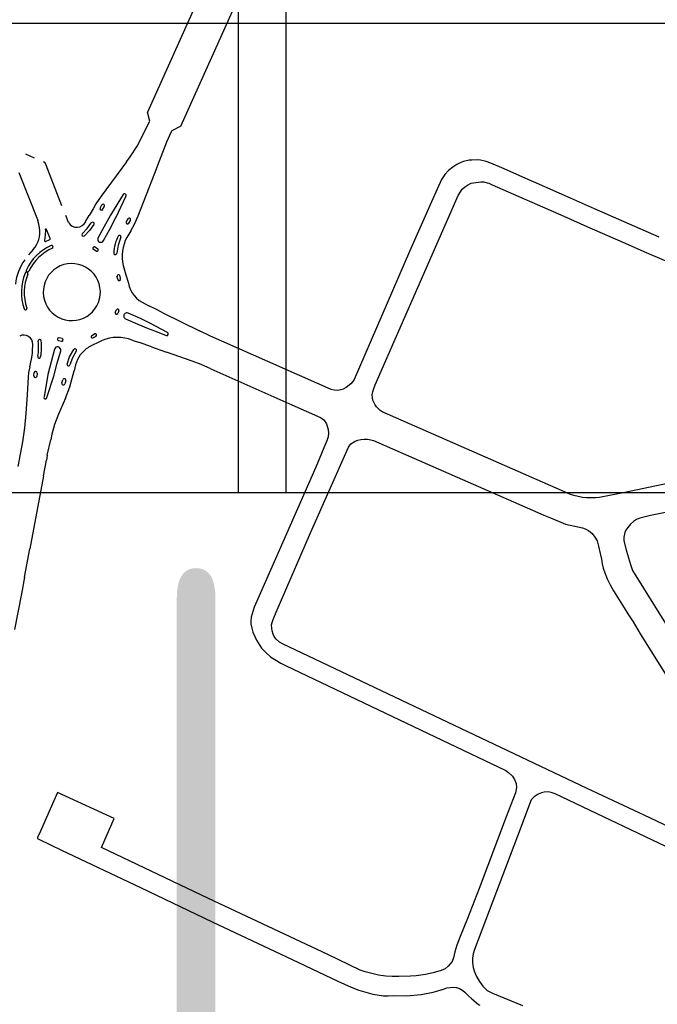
# Model space of a CAD drawing. Extents: x 148869 to 161638, y 453607 to 469810.
# Tile 819 of 1056: x 159124.05 to 159126.06, y 459831.34 to 459834.45. Entities that reach past the tile are written whole.
import ezdxf
from ezdxf.enums import TextEntityAlignment as Align

# ---------------------------------------------------------------- set-up
doc = ezdxf.new("R2010")
doc.units = 0
doc.layers.add('ALG1-OVERZICHT', color=1, linetype='CONTINUOUS')
doc.layers.add('LKI_V01_KANTRIJWEG', color=252, linetype='CONTINUOUS')
doc.layers.add('X-XX-AL-TEKENBLAD-KADER-G-OZ', color=1, linetype='CONTINUOUS', lineweight=25)
doc.styles.add('ISO', font='ISO.shx')

msp = doc.modelspace()

# ---------------------------------------------------------------- linework, layer by layer
at = {"layer": 'LKI_V01_KANTRIJWEG'}
for p, q in [((159124.4573, 459834.1299), (159124.4494, 459834.1581)), ((159124.4573, 459834.1299), (159124.4494, 459834.1581)), ((159124.5547, 459834.1144), (159124.5267, 459834.0993)), ((159124.5547, 459834.1144), (159124.5267, 459834.0993)), ((159124.093, 459834.0133), (159124.0656, 459834.0257)), ((159124.093, 459834.0133), (159124.0656, 459834.0257)), ((159124.1792, 459833.8623), (159124.1293, 459833.9911)), ((159124.1792, 459833.8623), (159124.1293, 459833.9911)), ((159125.6622, 459833.9415), (159125.5694, 459833.9823)), ((159125.6622, 459833.9415), (159125.5694, 459833.9823)), ((159125.6704, 459833.9379), (159125.6622, 459833.9415)), ((159125.6704, 459833.9379), (159125.6622, 459833.9415)), ((159125.5395, 459833.929), (159125.7654, 459833.8297)), ((159125.5395, 459833.929), (159125.7654, 459833.8297)), ((159125.7872, 459833.8866), (159125.6704, 459833.9379)), ((159125.7872, 459833.8866), (159125.6704, 459833.9379)), ((159125.8632, 459833.8532), (159125.7872, 459833.8866)), ((159125.8632, 459833.8532), (159125.7872, 459833.8866)), ((159124.2778, 459833.8531), (159124.2658, 459833.8323)), ((159124.2778, 459833.8531), (159124.2658, 459833.8323)), ((159124.3049, 459833.865), (159124.3, 459833.8562)), ((159124.3049, 459833.865), (159124.3, 459833.8562)), ((159124.3081, 459833.851), (159124.3132, 459833.8597)), ((159124.3081, 459833.851), (159124.3132, 459833.8597)), ((159126.0667, 459833.7638), (159125.8632, 459833.8532)), ((159126.0667, 459833.7638), (159125.8632, 459833.8532)), ((159124.2002, 459833.8098), (159124.1916, 459833.8316)), ((159124.2002, 459833.8098), (159124.1916, 459833.8316)), ((159124.2543, 459833.8125), (159124.2658, 459833.8323)), ((159124.2543, 459833.8125), (159124.2658, 459833.8323)), ((159124.3324, 459833.8326), (159124.3117, 459833.795)), ((159124.3324, 459833.8326), (159124.3117, 459833.795)), ((159124.3294, 459833.7868), (159124.3491, 459833.8235)), ((159124.3294, 459833.7868), (159124.3491, 459833.8235)), ((159124.3874, 459833.821), (159124.3825, 459833.8125)), ((159124.3874, 459833.821), (159124.3825, 459833.8125)), ((159124.3911, 459833.8077), (159124.3958, 459833.8165)), ((159124.3911, 459833.8077), (159124.3958, 459833.8165)), ((159125.7654, 459833.8297), (159125.8386, 459833.7976)), ((159125.7654, 459833.8297), (159125.8386, 459833.7976)), ((159124.1423, 459833.7591), (159124.1311, 459833.7874)), ((159124.1423, 459833.7591), (159124.1311, 459833.7874)), ((159124.3117, 459833.795), (159124.2931, 459833.7608)), ((159124.3117, 459833.795), (159124.2931, 459833.7608)), ((159124.3111, 459833.7533), (159124.3294, 459833.7868)), ((159124.3111, 459833.7533), (159124.3294, 459833.7868)), ((159125.8386, 459833.7976), (159125.9521, 459833.7479)), ((159125.8386, 459833.7976), (159125.9521, 459833.7479)), ((159124.1279, 459833.7503), (159124.1411, 459833.7563)), ((159124.1279, 459833.7503), (159124.1411, 459833.7563)), ((159124.3971, 459833.784), (159124.3846, 459833.7629)), ((159124.3971, 459833.784), (159124.3846, 459833.7629)), ((159124.0883, 459833.7244), (159124.0741, 459833.7072)), ((159124.0883, 459833.7244), (159124.0741, 459833.7072)), ((159124.2878, 459833.7197), (159124.2792, 459833.7243)), ((159124.2878, 459833.7197), (159124.2792, 459833.7243)), ((159124.2833, 459833.7325), (159124.2922, 459833.7278)), ((159124.2833, 459833.7325), (159124.2922, 459833.7278)), ((159125.9521, 459833.7479), (159126.0263, 459833.7155)), ((159125.9521, 459833.7479), (159126.0263, 459833.7155)), ((159126.0263, 459833.7155), (159126.2417, 459833.6214)), ((159126.0263, 459833.7155), (159126.2417, 459833.6214)), ((159124.3561, 459833.6306), (159124.3534, 459833.6391)), ((159124.3561, 459833.6306), (159124.3534, 459833.6391)), ((159124.362, 459833.6412), (159124.3639, 459833.6315)), ((159124.362, 459833.6412), (159124.3639, 459833.6315)), ((159124.4426, 459833.5527), (159124.4543, 459833.5465)), ((159124.4426, 459833.5527), (159124.4543, 459833.5465)), ((159124.4758, 459833.536), (159124.4543, 459833.5465)), ((159124.4758, 459833.536), (159124.4543, 459833.5465)), ((159124.4982, 459833.5245), (159124.4758, 459833.536)), ((159124.4982, 459833.5245), (159124.4758, 459833.536)), ((159124.3476, 459833.5263), (159124.3514, 459833.5343)), ((159124.3476, 459833.5263), (159124.3514, 459833.5343)), ((159124.3597, 459833.5307), (159124.3556, 459833.5224)), ((159124.3597, 459833.5307), (159124.3556, 459833.5224)), ((159124.3807, 459833.5055), (159124.4191, 459833.4892)), ((159124.3807, 459833.5055), (159124.4191, 459833.4892)), ((159124.4272, 459833.5071), (159124.3884, 459833.5236)), ((159124.4272, 459833.5071), (159124.3884, 459833.5236)), ((159124.4596, 459833.4904), (159124.4272, 459833.5071)), ((159124.4596, 459833.4904), (159124.4272, 459833.5071)), ((159124.4982, 459833.5245), (159124.6143, 459833.4676)), ((159124.4982, 459833.5245), (159124.6143, 459833.4676)), ((159124.4191, 459833.4892), (159124.4521, 459833.4753)), ((159124.4191, 459833.4892), (159124.4521, 459833.4753)), ((159124.513, 459833.4626), (159124.4596, 459833.4904)), ((159124.513, 459833.4626), (159124.4596, 459833.4904)), ((159124.1799, 459833.4433), (159124.1706, 459833.4454)), ((159124.1799, 459833.4433), (159124.1706, 459833.4454)), ((159124.2743, 459833.4533), (159124.2828, 459833.4583)), ((159124.2743, 459833.4533), (159124.2828, 459833.4583)), ((159124.2867, 459833.4499), (159124.2777, 459833.4457)), ((159124.2867, 459833.4499), (159124.2777, 459833.4457)), ((159124.1683, 459833.437), (159124.1779, 459833.4345)), ((159124.1683, 459833.437), (159124.1779, 459833.4345)), ((159124.3064, 459833.4366), (159124.2633, 459833.4155)), ((159124.3064, 459833.4366), (159124.2633, 459833.4155)), ((159124.4016, 459833.4383), (159124.4244, 459833.4307)), ((159124.4016, 459833.4383), (159124.4244, 459833.4307)), ((159124.4628, 459833.4169), (159124.4244, 459833.4307)), ((159124.4628, 459833.4169), (159124.4244, 459833.4307)), ((159124.4628, 459833.4169), (159124.5094, 459833.4006)), ((159124.4628, 459833.4169), (159124.5094, 459833.4006)), ((159125.0307, 459833.2823), (159124.6853, 459833.4345)), ((159125.0307, 459833.2823), (159124.6853, 459833.4345)), ((159124.1559, 459833.4095), (159124.1455, 459833.3702)), ((159124.1559, 459833.4095), (159124.1455, 459833.3702)), ((159124.1648, 459833.3653), (159124.1755, 459833.4049)), ((159124.1648, 459833.3653), (159124.1755, 459833.4049)), ((159124.0779, 459833.3539), (159124.0835, 459833.3776)), ((159124.0779, 459833.3539), (159124.0835, 459833.3776)), ((159124.1455, 459833.3702), (159124.1353, 459833.3297)), ((159124.1455, 459833.3702), (159124.1353, 459833.3297)), ((159124.154, 459833.3245), (159124.1648, 459833.3653)), ((159124.154, 459833.3245), (159124.1648, 459833.3653)), ((159124.2225, 459833.3599), (159124.2181, 459833.3416)), ((159124.2225, 459833.3599), (159124.2181, 459833.3416)), ((159124.0904, 459833.3253), (159124.0916, 459833.3355)), ((159124.0904, 459833.3253), (159124.0916, 459833.3355)), ((159124.1013, 459833.3344), (159124.1, 459833.3238)), ((159124.1013, 459833.3344), (159124.1, 459833.3238)), ((159124.1353, 459833.3297), (159124.123, 459833.2596)), ((159124.1353, 459833.3297), (159124.123, 459833.2596)), ((159124.1321, 459833.2567), (159124.154, 459833.3245)), ((159124.1321, 459833.2567), (159124.154, 459833.3245)), ((159124.212, 459833.3186), (159124.2181, 459833.3416)), ((159124.212, 459833.3186), (159124.2181, 459833.3416)), ((159124.1792, 459833.3031), (159124.1819, 459833.3126)), ((159124.1792, 459833.3031), (159124.1819, 459833.3126)), ((159124.1916, 459833.3099), (159124.1886, 459833.3004)), ((159124.1916, 459833.3099), (159124.1886, 459833.3004)), ((159124.1331, 459833.0752), (159124.1439, 459833.1236)), ((159124.1331, 459833.0752), (159124.1439, 459833.1236)), ((159124.1331, 459833.0752), (159124.1304, 459833.0589)), ((159124.1331, 459833.0752), (159124.1304, 459833.0589)), ((159124.1211, 459833.0095), (159124.1304, 459833.0589)), ((159124.1211, 459833.0095), (159124.1304, 459833.0589)), ((159124.1211, 459833.0095), (159124.0784, 459832.7791)), ((159124.1211, 459833.0095), (159124.0784, 459832.7791)), ((159124.0615, 459832.6897), (159124.0784, 459832.7791)), ((159124.0615, 459832.6897), (159124.0784, 459832.7791))]:
    msp.add_line(p, q, dxfattribs=at)
for points in [[(159124.5547, 459834.1144), (159124.7283, 459834.4985), (159124.8233, 459834.7012), (159124.924, 459834.8974), (159124.9811, 459835.0066), (159124.9746, 459835.0354)], [(159124.5547, 459834.1144), (159124.7283, 459834.4985), (159124.8233, 459834.7012), (159124.924, 459834.8974), (159124.9811, 459835.0066), (159124.9746, 459835.0354)], [(159124.6381, 459834.5294), (159124.6355, 459834.5265), (159124.6108, 459834.5163), (159124.6086, 459834.5134), (159124.4494, 459834.1581)], [(159124.6381, 459834.5294), (159124.6355, 459834.5265), (159124.6108, 459834.5163), (159124.6086, 459834.5134), (159124.4494, 459834.1581)], [(159124.3837, 459834.001), (159124.3955, 459834.0175), (159124.417, 459834.0512), (159124.4573, 459834.1299)], [(159124.3837, 459834.001), (159124.3955, 459834.0175), (159124.417, 459834.0512), (159124.4573, 459834.1299)], [(159124.473, 459833.9661), (159124.4875, 459834.0045), (159124.5109, 459834.0646), (159124.5255, 459834.0978), (159124.5267, 459834.0993), (159124.528, 459834.1005)], [(159124.473, 459833.9661), (159124.4875, 459834.0045), (159124.5109, 459834.0646), (159124.5255, 459834.0978), (159124.5267, 459834.0993), (159124.528, 459834.1005)], [(159125.5694, 459833.9823), (159125.5352, 459833.9973), (159125.5208, 459834.0026), (159125.5026, 459834.0064), (159125.4931, 459834.0073), (159125.4754, 459834.0072), (159125.4669, 459834.0063), (159125.4485, 459834.0022), (159125.438, 459833.9981), (159125.428, 459833.9931), (159125.4145, 459833.985), (159125.4018, 459833.974), (159125.3896, 459833.9612), (159125.3795, 459833.9454), (159125.3518, 459833.8851), (159125.278, 459833.7182), (159125.1026, 459833.3139), (159125.0989, 459833.3073), (159125.0925, 459833.3001), (159125.0778, 459833.2882), (159125.0681, 459833.2833), (159125.0607, 459833.2808), (159125.0502, 459833.2796), (159125.0402, 459833.2806), (159125.0307, 459833.2823)], [(159125.5694, 459833.9823), (159125.5352, 459833.9973), (159125.5208, 459834.0026), (159125.5026, 459834.0064), (159125.4931, 459834.0073), (159125.4754, 459834.0072), (159125.4669, 459834.0063), (159125.4485, 459834.0022), (159125.438, 459833.9981), (159125.428, 459833.9931), (159125.4145, 459833.985), (159125.4018, 459833.974), (159125.3896, 459833.9612), (159125.3795, 459833.9454), (159125.3518, 459833.8851), (159125.278, 459833.7182), (159125.1026, 459833.3139), (159125.0989, 459833.3073), (159125.0925, 459833.3001), (159125.0778, 459833.2882), (159125.0681, 459833.2833), (159125.0607, 459833.2808), (159125.0502, 459833.2796), (159125.0402, 459833.2806), (159125.0307, 459833.2823)], [(159124.1293, 459833.9911), (159124.1267, 459833.9982), (159124.1211, 459834.0011)], [(159124.1293, 459833.9911), (159124.1267, 459833.9982), (159124.1211, 459834.0011)], [(159124.3837, 459834.001), (159124.3032, 459833.893), (159124.2864, 459833.8683), (159124.2778, 459833.8531)], [(159124.3837, 459834.001), (159124.3032, 459833.893), (159124.2864, 459833.8683), (159124.2778, 459833.8531)], [(159124.0433, 459833.9679), (159124.1023, 459833.8195), (159124.1029, 459833.8166)], [(159124.0433, 459833.9679), (159124.1023, 459833.8195), (159124.1029, 459833.8166)], [(159124.3971, 459833.784), (159124.4087, 459833.8043), (159124.4204, 459833.8308), (159124.473, 459833.9661)], [(159124.3971, 459833.784), (159124.4087, 459833.8043), (159124.4204, 459833.8308), (159124.473, 459833.9661)], [(159125.1692, 459833.234), (159125.1619, 459833.2491), (159125.1606, 459833.2559), (159125.1601, 459833.2665), (159125.1618, 459833.2749), (159125.164, 459833.2821), (159125.1697, 459833.2969), (159125.4321, 459833.8955), (159125.445, 459833.9148), (159125.4521, 459833.9213), (159125.4615, 459833.9277), (159125.4731, 459833.9338), (159125.4802, 459833.9355), (159125.5038, 459833.9385), (159125.5134, 459833.9378), (159125.5233, 459833.9351)], [(159125.1692, 459833.234), (159125.1619, 459833.2491), (159125.1606, 459833.2559), (159125.1601, 459833.2665), (159125.1618, 459833.2749), (159125.164, 459833.2821), (159125.1697, 459833.2969), (159125.4321, 459833.8955), (159125.445, 459833.9148), (159125.4521, 459833.9213), (159125.4615, 459833.9277), (159125.4731, 459833.9338), (159125.4802, 459833.9355), (159125.5038, 459833.9385), (159125.5134, 459833.9378), (159125.5233, 459833.9351)], [(159125.5233, 459833.9351), (159125.5287, 459833.9338), (159125.5395, 459833.929)], [(159125.5233, 459833.9351), (159125.5287, 459833.9338), (159125.5395, 459833.929)], [(159124.3734, 459833.8984), (159124.3356, 459833.8382), (159124.3324, 459833.8326)], [(159124.3734, 459833.8984), (159124.3356, 459833.8382), (159124.3324, 459833.8326)], [(159124.3491, 459833.8235), (159124.3508, 459833.8267), (159124.3816, 459833.8923)], [(159124.3491, 459833.8235), (159124.3508, 459833.8267), (159124.3816, 459833.8923)], [(159124.1087, 459833.7926), (159124.1067, 459833.8042), (159124.1029, 459833.8166)], [(159124.1087, 459833.7926), (159124.1067, 459833.8042), (159124.1029, 459833.8166)], [(159124.1269, 459833.7863), (159124.1267, 459833.7697), (159124.1245, 459833.7528)], [(159124.1269, 459833.7863), (159124.1267, 459833.7697), (159124.1245, 459833.7528)], [(159124.2436, 459833.7745), (159124.2591, 459833.7913), (159124.2722, 459833.8085)], [(159124.2436, 459833.7745), (159124.2591, 459833.7913), (159124.2722, 459833.8085)], [(159124.2806, 459833.8035), (159124.2667, 459833.785), (159124.2506, 459833.7677)], [(159124.2806, 459833.8035), (159124.2667, 459833.785), (159124.2506, 459833.7677)], [(159124.3726, 459833.674), (159124.3814, 459833.6444), (159124.3894, 459833.6186)], [(159124.3726, 459833.674), (159124.3814, 459833.6444), (159124.3894, 459833.6186)], [(159124.4521, 459833.4753), (159124.4748, 459833.4662), (159124.5091, 459833.4533)], [(159124.4521, 459833.4753), (159124.4748, 459833.4662), (159124.5091, 459833.4533)], [(159124.6853, 459833.4345), (159124.6486, 459833.4505), (159124.6143, 459833.4676)], [(159124.6853, 459833.4345), (159124.6486, 459833.4505), (159124.6143, 459833.4676)], [(159124.0835, 459833.3776), (159124.0864, 459833.3955), (159124.0868, 459833.4043), (159124.0872, 459833.4246)], [(159124.0835, 459833.3776), (159124.0864, 459833.3955), (159124.0868, 459833.4043), (159124.0872, 459833.4246)], [(159124.1955, 459833.3627), (159124.2037, 459833.3859), (159124.2165, 459833.4091)], [(159124.1955, 459833.3627), (159124.2037, 459833.3859), (159124.2165, 459833.4091)], [(159124.2241, 459833.4029), (159124.2131, 459833.382), (159124.2047, 459833.3606)], [(159124.2241, 459833.4029), (159124.2131, 459833.382), (159124.2047, 459833.3606)], [(159124.6502, 459833.3476), (159124.6191, 459833.361), (159124.5906, 459833.3718), (159124.5094, 459833.4006)], [(159124.6502, 459833.3476), (159124.6191, 459833.361), (159124.5906, 459833.3718), (159124.5094, 459833.4006)], [(159124.0779, 459833.3539), (159124.0742, 459833.3361), (159124.0726, 459833.3216), (159124.0694, 459833.2662)], [(159124.0779, 459833.3539), (159124.0742, 459833.3361), (159124.0726, 459833.3216), (159124.0694, 459833.2662)], [(159124.1902, 459833.2552), (159124.2039, 459833.2902), (159124.212, 459833.3186)], [(159124.1902, 459833.2552), (159124.2039, 459833.2902), (159124.212, 459833.3186)], [(159124.6502, 459833.3476), (159124.906, 459833.2342), (159124.9962, 459833.1936), (159125.0001, 459833.1915), (159125.0067, 459833.1862), (159125.0117, 459833.1806), (159125.0158, 459833.1742), (159125.021, 459833.1555), (159125.0219, 459833.1447), (159125.021, 459833.1332), (159125.0179, 459833.123), (159124.982, 459833.0371), (159124.854, 459832.7472), (159124.7871, 459832.5946), (159124.777, 459832.5636)], [(159124.6502, 459833.3476), (159124.906, 459833.2342), (159124.9962, 459833.1936), (159125.0001, 459833.1915), (159125.0067, 459833.1862), (159125.0117, 459833.1806), (159125.0158, 459833.1742), (159125.021, 459833.1555), (159125.0219, 459833.1447), (159125.021, 459833.1332), (159125.0179, 459833.123), (159124.982, 459833.0371), (159124.854, 459832.7472), (159124.7871, 459832.5946), (159124.777, 459832.5636)], [(159124.0694, 459833.2662), (159124.0656, 459833.2066), (159124.0612, 459833.1616), (159124.0549, 459833.1171), (159124.0399, 459833.0387)], [(159124.0694, 459833.2662), (159124.0656, 459833.2066), (159124.0612, 459833.1616), (159124.0549, 459833.1171), (159124.0399, 459833.0387)], [(159124.1902, 459833.2552), (159124.1689, 459833.2044), (159124.1557, 459833.1714), (159124.1478, 459833.1413), (159124.1439, 459833.1236)], [(159124.1902, 459833.2552), (159124.1689, 459833.2044), (159124.1557, 459833.1714), (159124.1478, 459833.1413), (159124.1439, 459833.1236)], [(159126.1138, 459832.9895), (159125.9587, 459832.9569), (159125.8787, 459832.9415), (159125.8658, 459832.9403), (159125.8371, 459832.9398), (159125.8244, 459832.9413), (159125.8108, 459832.9441), (159125.7977, 459832.9474), (159125.7853, 459832.9521), (159125.1918, 459833.2118), (159125.1851, 459833.2158), (159125.1733, 459833.228), (159125.1692, 459833.234)], [(159126.1138, 459832.9895), (159125.9587, 459832.9569), (159125.8787, 459832.9415), (159125.8658, 459832.9403), (159125.8371, 459832.9398), (159125.8244, 459832.9413), (159125.8108, 459832.9441), (159125.7977, 459832.9474), (159125.7853, 459832.9521), (159125.1918, 459833.2118), (159125.1851, 459833.2158), (159125.1733, 459833.228), (159125.1692, 459833.234)], [(159124.8441, 459832.5196), (159124.8424, 459832.5286), (159124.8423, 459832.5386), (159124.8437, 459832.5462), (159124.847, 459832.5562), (159124.8564, 459832.5789), (159124.9655, 459832.8293), (159125.0854, 459833.1005), (159125.0922, 459833.1103), (159125.1064, 459833.1191), (159125.1151, 459833.1223), (159125.1241, 459833.1247), (159125.1342, 459833.1259), (159125.1448, 459833.1259), (159125.1562, 459833.1237), (159125.1641, 459833.1208), (159125.6671, 459832.9006)], [(159124.8441, 459832.5196), (159124.8424, 459832.5286), (159124.8423, 459832.5386), (159124.8437, 459832.5462), (159124.847, 459832.5562), (159124.8564, 459832.5789), (159124.9655, 459832.8293), (159125.0854, 459833.1005), (159125.0922, 459833.1103), (159125.1064, 459833.1191), (159125.1151, 459833.1223), (159125.1241, 459833.1247), (159125.1342, 459833.1259), (159125.1448, 459833.1259), (159125.1562, 459833.1237), (159125.1641, 459833.1208), (159125.6671, 459832.9006)], [(159126.4105, 459832.9583), (159126.2475, 459832.9254), (159126.0393, 459832.8844), (159126.0058, 459832.8754), (159125.9954, 459832.8715), (159125.9864, 459832.8658), (159125.9764, 459832.8569), (159125.9678, 459832.8461), (159125.9623, 459832.8382), (159125.9589, 459832.8302), (159125.9559, 459832.816), (159125.9559, 459832.804), (159125.964, 459832.7713), (159125.9762, 459832.7297), (159125.9831, 459832.711), (159126.4407, 459831.9764)], [(159126.4105, 459832.9583), (159126.2475, 459832.9254), (159126.0393, 459832.8844), (159126.0058, 459832.8754), (159125.9954, 459832.8715), (159125.9864, 459832.8658), (159125.9764, 459832.8569), (159125.9678, 459832.8461), (159125.9623, 459832.8382), (159125.9589, 459832.8302), (159125.9559, 459832.816), (159125.9559, 459832.804), (159125.964, 459832.7713), (159125.9762, 459832.7297), (159125.9831, 459832.711), (159126.4407, 459831.9764)], [(159125.6671, 459832.9006), (159125.7029, 459832.8851), (159125.7235, 459832.8772), (159125.749, 459832.866), (159125.7706, 459832.8573), (159125.786, 459832.8533), (159125.8001, 459832.8502), (159125.8246, 459832.8457), (159125.8338, 459832.8426), (159125.8438, 459832.8368), (159125.855, 459832.8273), (159125.8638, 459832.8157), (159125.871, 459832.804), (159125.8751, 459832.7879), (159125.8804, 459832.764), (159125.8852, 459832.7459), (159125.8874, 459832.7318), (159125.8903, 459832.7179), (159125.8953, 459832.7032), (159125.9031, 459832.6843), (159125.9125, 459832.6652), (159125.9227, 459832.6464), (159125.9458, 459832.6096)], [(159125.6671, 459832.9006), (159125.7029, 459832.8851), (159125.7235, 459832.8772), (159125.749, 459832.866), (159125.7706, 459832.8573), (159125.786, 459832.8533), (159125.8001, 459832.8502), (159125.8246, 459832.8457), (159125.8338, 459832.8426), (159125.8438, 459832.8368), (159125.855, 459832.8273), (159125.8638, 459832.8157), (159125.871, 459832.804), (159125.8751, 459832.7879), (159125.8804, 459832.764), (159125.8852, 459832.7459), (159125.8874, 459832.7318), (159125.8903, 459832.7179), (159125.8953, 459832.7032), (159125.9031, 459832.6843), (159125.9125, 459832.6652), (159125.9227, 459832.6464), (159125.9458, 459832.6096)], [(159124.0615, 459832.6897), (159124.0513, 459832.6366), (159124.0289, 459832.5237)], [(159124.0615, 459832.6897), (159124.0513, 459832.6366), (159124.0289, 459832.5237)], [(159125.9458, 459832.6096), (159125.9568, 459832.5927), (159125.9681, 459832.5738), (159125.9845, 459832.5482), (159126.0074, 459832.5103), (159126.1035, 459832.358), (159126.1903, 459832.2152), (159126.2851, 459832.0661)], [(159125.9458, 459832.6096), (159125.9568, 459832.5927), (159125.9681, 459832.5738), (159125.9845, 459832.5482), (159126.0074, 459832.5103), (159126.1035, 459832.358), (159126.1903, 459832.2152), (159126.2851, 459832.0661)], [(159124.777, 459832.5636), (159124.776, 459832.5509), (159124.7767, 459832.5424), (159124.7794, 459832.5287), (159124.7833, 459832.5156), (159124.789, 459832.5025), (159124.7948, 459832.4909), (159124.8103, 459832.4656), (159124.8237, 459832.4512), (159124.8391, 459832.4377), (159124.8522, 459832.4291), (159124.8713, 459832.4177), (159124.8857, 459832.41), (159125.583, 459832.0783), (159125.591, 459832.0727), (159125.6031, 459832.0609), (159125.6098, 459832.0508)], [(159124.777, 459832.5636), (159124.776, 459832.5509), (159124.7767, 459832.5424), (159124.7794, 459832.5287), (159124.7833, 459832.5156), (159124.789, 459832.5025), (159124.7948, 459832.4909), (159124.8103, 459832.4656), (159124.8237, 459832.4512), (159124.8391, 459832.4377), (159124.8522, 459832.4291), (159124.8713, 459832.4177), (159124.8857, 459832.41), (159125.583, 459832.0783), (159125.591, 459832.0727), (159125.6031, 459832.0609), (159125.6098, 459832.0508)], [(159126.2834, 459831.8125), (159126.0381, 459831.9288), (159125.8393, 459832.0219), (159124.9589, 459832.4403), (159124.8785, 459832.4776), (159124.8676, 459832.4838), (159124.857, 459832.4934), (159124.8504, 459832.5023), (159124.8468, 459832.5094), (159124.8441, 459832.5196)], [(159126.2834, 459831.8125), (159126.0381, 459831.9288), (159125.8393, 459832.0219), (159124.9589, 459832.4403), (159124.8785, 459832.4776), (159124.8676, 459832.4838), (159124.857, 459832.4934), (159124.8504, 459832.5023), (159124.8468, 459832.5094), (159124.8441, 459832.5196)], [(159125.6098, 459832.0508), (159125.6154, 459832.0372), (159125.616, 459832.0249), (159125.6131, 459832.0081), (159125.5837, 459831.9324), (159125.4983, 459831.7065), (159125.4616, 459831.611), (159125.438, 459831.5549), (159125.4279, 459831.5265), (159125.4217, 459831.5061), (159125.4166, 459831.4873)], [(159125.6098, 459832.0508), (159125.6154, 459832.0372), (159125.616, 459832.0249), (159125.6131, 459832.0081), (159125.5837, 459831.9324), (159125.4983, 459831.7065), (159125.4616, 459831.611), (159125.438, 459831.5549), (159125.4279, 459831.5265), (159125.4217, 459831.5061), (159125.4166, 459831.4873)], [(159125.353, 459831.4396), (159125.3291, 459831.434), (159125.2995, 459831.4305), (159125.2807, 459831.4289), (159125.2445, 459831.428), (159125.2233, 459831.428), (159125.2028, 459831.4291), (159125.1804, 459831.4324), (159125.1376, 459831.4429), (159125.1221, 459831.4485), (159125.0198, 459831.4971), (159124.6423, 459831.6739), (159124.3039, 459831.8355), (159124.3444, 459831.9272), (159124.1651, 459832.0097), (159124.1069, 459831.8781)], [(159125.353, 459831.4396), (159125.3291, 459831.434), (159125.2995, 459831.4305), (159125.2807, 459831.4289), (159125.2445, 459831.428), (159125.2233, 459831.428), (159125.2028, 459831.4291), (159125.1804, 459831.4324), (159125.1376, 459831.4429), (159125.1221, 459831.4485), (159125.0198, 459831.4971), (159124.6423, 459831.6739), (159124.3039, 459831.8355), (159124.3444, 459831.9272), (159124.1651, 459832.0097), (159124.1069, 459831.8781)], [(159126.2631, 459831.7556), (159125.7386, 459832.005), (159125.7263, 459832.0092), (159125.716, 459832.011), (159125.704, 459832.0107), (159125.6956, 459832.0085), (159125.6852, 459832.0042), (159125.6721, 459831.9959), (159125.6626, 459831.9856), (159125.6569, 459831.9726), (159125.6305, 459831.9014), (159125.4834, 459831.5138), (159125.4795, 459831.4992), (159125.4775, 459831.4855), (159125.4773, 459831.4718), (159125.479, 459831.4566), (159125.4833, 459831.4432), (159125.4894, 459831.4281), (159125.4993, 459831.4121), (159125.51, 459831.3971), (159125.5233, 459831.3843), (159125.54, 459831.3752), (159125.6355, 459831.3365)], [(159126.2631, 459831.7556), (159125.7386, 459832.005), (159125.7263, 459832.0092), (159125.716, 459832.011), (159125.704, 459832.0107), (159125.6956, 459832.0085), (159125.6852, 459832.0042), (159125.6721, 459831.9959), (159125.6626, 459831.9856), (159125.6569, 459831.9726), (159125.6305, 459831.9014), (159125.4834, 459831.5138), (159125.4795, 459831.4992), (159125.4775, 459831.4855), (159125.4773, 459831.4718), (159125.479, 459831.4566), (159125.4833, 459831.4432), (159125.4894, 459831.4281), (159125.4993, 459831.4121), (159125.51, 459831.3971), (159125.5233, 459831.3843), (159125.54, 459831.3752), (159125.6355, 459831.3365)], [(159124.1069, 459831.8781), (159124.1026, 459831.8683), (159124.1025, 459831.8642), (159124.1085, 459831.8607), (159124.1781, 459831.827), (159124.4278, 459831.7093), (159124.654, 459831.6003), (159124.9067, 459831.482), (159125.0514, 459831.413), (159125.0939, 459831.3942), (159125.1183, 459831.3849), (159125.1623, 459831.372), (159125.1962, 459831.3669), (159125.2108, 459831.3668), (159125.2263, 459831.3675), (159125.2699, 459831.3671), (159125.3151, 459831.3708), (159125.3523, 459831.3784), (159125.3677, 459831.3823), (159125.3851, 459831.3878), (159125.3964, 459831.3922), (159125.4169, 459831.3943), (159125.4263, 459831.3934)], [(159124.1069, 459831.8781), (159124.1026, 459831.8683), (159124.1025, 459831.8642), (159124.1085, 459831.8607), (159124.1781, 459831.827), (159124.4278, 459831.7093), (159124.654, 459831.6003), (159124.9067, 459831.482), (159125.0514, 459831.413), (159125.0939, 459831.3942), (159125.1183, 459831.3849), (159125.1623, 459831.372), (159125.1962, 459831.3669), (159125.2108, 459831.3668), (159125.2263, 459831.3675), (159125.2699, 459831.3671), (159125.3151, 459831.3708), (159125.3523, 459831.3784), (159125.3677, 459831.3823), (159125.3851, 459831.3878), (159125.3964, 459831.3922), (159125.4169, 459831.3943), (159125.4263, 459831.3934)], [(159125.4166, 459831.4873), (159125.4125, 459831.4752), (159125.4007, 459831.4603), (159125.3905, 459831.4525), (159125.3779, 459831.4469), (159125.353, 459831.4396)], [(159125.4166, 459831.4873), (159125.4125, 459831.4752), (159125.4007, 459831.4603), (159125.3905, 459831.4525), (159125.3779, 459831.4469), (159125.353, 459831.4396)], [(159125.4263, 459831.3934), (159125.4358, 459831.3902), (159125.4469, 459831.3838), (159125.4525, 459831.3789), (159125.4633, 459831.3677), (159125.4751, 459831.357), (159125.4962, 459831.3399), (159125.5008, 459831.3372)], [(159125.4263, 459831.3934), (159125.4358, 459831.3902), (159125.4469, 459831.3838), (159125.4525, 459831.3789), (159125.4633, 459831.3677), (159125.4751, 459831.357), (159125.4962, 459831.3399), (159125.5008, 459831.3372)]]:
    msp.add_lwpolyline(points, dxfattribs=at)
for centre, radius, start, end in [((159124.3776, 459833.8954), 0.00513, 322.0247, 144.3919), ((159124.3776, 459833.8954), 0.00513, 322.0247, 144.3919), ((159124.3041, 459833.8537), 0.00486, 148.6958, 326.0816), ((159124.3041, 459833.8537), 0.00486, 148.6958, 326.0816), ((159124.3091, 459833.8624), 0.0049, 327.0579, 147.542), ((159124.3091, 459833.8624), 0.0049, 327.0579, 147.542), ((159124.3917, 459833.8188), 0.00478, 330.05, 153.0641), ((159124.3917, 459833.8188), 0.00478, 330.05, 153.0641), ((159124.0292, 459833.7792), 0.0806, 317.2309, 9.5451), ((159124.0292, 459833.7792), 0.0806, 317.2309, 9.5451), ((159124.1289, 459833.787), 0.00221, 9.6806, 198.7074), ((159124.1289, 459833.787), 0.00221, 9.6806, 198.7074), ((159124.2266, 459833.8254), 0.0307, 210.6238, 335.0209), ((159124.2266, 459833.8254), 0.0307, 210.6238, 335.0209), ((159124.2765, 459833.8061), 0.00486, 328.5167, 150.2833), ((159124.2765, 459833.8061), 0.00486, 328.5167, 150.2833), ((159124.3869, 459833.8103), 0.00491, 153.4162, 328.3838), ((159124.3869, 459833.8103), 0.00491, 153.4162, 328.3838), ((159124.1407, 459833.7581), 0.00182, 281.5423, 33.8004), ((159124.1407, 459833.7581), 0.00182, 281.5423, 33.8004), ((159124.2472, 459833.7711), 0.00487, 136.2529, 314.745), ((159124.2472, 459833.7711), 0.00487, 136.2529, 314.745), ((159124.3021, 459833.7571), 0.00977, 158.0155, 337.1508), ((159124.3021, 459833.7571), 0.00977, 158.0155, 337.1508), ((159124.4792, 459833.7073), 0.1361, 154.0992, 177.3313), ((159124.4792, 459833.7073), 0.1361, 154.0992, 177.3313), ((159124.5179, 459833.6974), 0.1658, 156.7462, 174.7088), ((159124.5179, 459833.6974), 0.1658, 156.7462, 174.7088), ((159124.361, 459833.7645), 0.00482, 340.6117, 151.8631), ((159124.361, 459833.7645), 0.00482, 340.6117, 151.8631), ((159124.5022, 459833.7018), 0.1326, 152.5364, 192.1081), ((159124.5022, 459833.7018), 0.1326, 152.5364, 192.1081), ((159124.2107, 459833.5918), 0.1593, 114.3783, 154.3185), ((159124.2107, 459833.5918), 0.1593, 114.3783, 154.3185), ((159124.2106, 459833.5922), 0.1499, 113.9133, 154.9291), ((159124.2106, 459833.5922), 0.1499, 113.9133, 154.9291), ((159124.1268, 459833.7523), 0.00234, 166.592, 300.4137), ((159124.1268, 459833.7523), 0.00234, 166.592, 300.4137), ((159124.1472, 459833.7329), 0.00454, 305.9368, 119.3742), ((159124.1472, 459833.7329), 0.00454, 305.9368, 119.3742), ((159124.2815, 459833.7283), 0.00457, 67.1431, 240.7374), ((159124.2815, 459833.7283), 0.00457, 67.1431, 240.7374), ((159124.29, 459833.7238), 0.0046, 242.6864, 61.396), ((159124.29, 459833.7238), 0.0046, 242.6864, 61.396), ((159124.1989, 459833.5943), 0.1681, 144.6077, 172.7453), ((159124.1989, 459833.5943), 0.1681, 144.6077, 172.7453), ((159124.348, 459833.7131), 0.0048, 173.6005, 355.2754), ((159124.348, 459833.7131), 0.0048, 173.6005, 355.2754), ((159124.0711, 459833.6584), 0.00462, 149.2056, 324.2414), ((159124.0711, 459833.6584), 0.00462, 149.2056, 324.2414), ((159124.2102, 459833.5902), 0.09, 61.0492, 241.8919), ((159124.2102, 459833.5902), 0.09, 61.0492, 241.8919), ((159124.2108, 459833.5899), 0.09, 241.3952, 61.5459), ((159124.2108, 459833.5899), 0.09, 241.3952, 61.5459), ((159124.2165, 459833.5891), 0.1652, 158.3324, 198.2863), ((159124.2165, 459833.5891), 0.1652, 158.3324, 198.2863), ((159124.215, 459833.5887), 0.1549, 157.8533, 198.5844), ((159124.215, 459833.5887), 0.1549, 157.8533, 198.5844), ((159124.0673, 459833.6485), 0.00452, 342.6085, 159.5182), ((159124.0673, 459833.6485), 0.00452, 342.6085, 159.5182), ((159124.3577, 459833.6403), 0.00443, 11.4976, 195.3832), ((159124.3577, 459833.6403), 0.00443, 11.4976, 195.3832), ((159124.3601, 459833.6301), 0.00403, 172.9825, 20.1981), ((159124.3601, 459833.6301), 0.00403, 172.9825, 20.1981), ((159124.479, 459833.6366), 0.0915, 191.3853, 246.5345), ((159124.479, 459833.6366), 0.0915, 191.3853, 246.5345), ((159124.064, 459833.5383), 0.00439, 193.9419, 14.51), ((159124.064, 459833.5383), 0.00439, 193.9419, 14.51), ((159124.3554, 459833.5322), 0.00451, 340.8771, 152.7759), ((159124.3554, 459833.5322), 0.00451, 340.8771, 152.7759), ((159124.3517, 459833.5244), 0.00445, 154.2449, 332.9129), ((159124.3517, 459833.5244), 0.00445, 154.2449, 332.9129), ((159124.3845, 459833.5146), 0.00985, 66.0827, 247.8409), ((159124.3845, 459833.5146), 0.00985, 66.0827, 247.8409), ((159124.0588, 459833.4257), 0.0284, 357.6343, 117.205), ((159124.0588, 459833.4257), 0.0284, 357.6343, 117.205), ((159124.1694, 459833.4412), 0.00436, 73.5947, 255.6528), ((159124.1694, 459833.4412), 0.00436, 73.5947, 255.6528), ((159124.1787, 459833.439), 0.0045, 259.9817, 73.924), ((159124.1787, 459833.439), 0.0045, 259.9817, 73.924), ((159124.2757, 459833.4494), 0.00416, 110.1927, 298.7408), ((159124.2757, 459833.4494), 0.00416, 110.1927, 298.7408), ((159124.2846, 459833.4541), 0.00463, 296.4166, 113.7219), ((159124.2846, 459833.4541), 0.00463, 296.4166, 113.7219), ((159124.3561, 459833.3221), 0.1248, 68.6181, 113.4641), ((159124.3561, 459833.3221), 0.1248, 68.6181, 113.4641), ((159124.5108, 459833.458), 0.00503, 249.5481, 64.3694), ((159124.5108, 459833.458), 0.00503, 249.5481, 64.3694), ((159123.9701, 459833.4149), 0.1356, 348.1593, 8.5737), ((159123.9701, 459833.4149), 0.1356, 348.1593, 8.5737), ((159124.1088, 459833.436), 0.00468, 5.9318, 190.7786), ((159124.1088, 459833.436), 0.00468, 5.9318, 190.7786), ((159123.9839, 459833.4147), 0.1314, 347.0795, 9.5393), ((159123.9839, 459833.4147), 0.1314, 347.0795, 9.5393), ((159124.1656, 459833.4068), 0.0101, 349.4018, 164.1954), ((159124.1656, 459833.4068), 0.0101, 349.4018, 164.1954), ((159124.2205, 459833.4062), 0.00492, 317.5595, 144.1736), ((159124.2205, 459833.4062), 0.00492, 317.5595, 144.1736), ((159124.3113, 459833.3376), 0.0915, 121.6639, 165.9223), ((159124.3113, 459833.3376), 0.0915, 121.6639, 165.9223), ((159124.1074, 459833.386), 0.00465, 166.384, 351.7704), ((159124.1074, 459833.386), 0.00465, 166.384, 351.7704), ((159124.2001, 459833.3613), 0.00472, 162.9825, 351.7487), ((159124.2001, 459833.3613), 0.00472, 162.9825, 351.7487), ((159124.0952, 459833.325), 0.00487, 175.8191, 346.7693), ((159124.0952, 459833.325), 0.00487, 175.8191, 346.7693), ((159124.0964, 459833.3348), 0.0049, 355.1701, 171.8136), ((159124.0964, 459833.3348), 0.0049, 355.1701, 171.8136), ((159124.1839, 459833.3016), 0.00491, 162.5153, 345.7061), ((159124.1839, 459833.3016), 0.00491, 162.5153, 345.7061), ((159124.1867, 459833.3113), 0.00503, 343.8362, 164.3355), ((159124.1867, 459833.3113), 0.00503, 343.8362, 164.3355), ((159124.1272, 459833.2571), 0.00492, 149.0627, 355.9222), ((159124.1272, 459833.2571), 0.00492, 149.0627, 355.9222)]:
    msp.add_arc(centre, radius, start, end, dxfattribs=at)
at = {"layer": 'X-XX-AL-TEKENBLAD-KADER-G-OZ'}
for points in [[(159118.7376, 459837.261), (159124.8876, 459837.261), (159124.8876, 459832.956), (159118.7376, 459832.956)], [(159124.7376, 459837.261), (159130.8876, 459837.261), (159130.8876, 459832.956), (159124.7376, 459832.956)], [(159122.3777, 459834.4398), (159128.5277, 459834.4398), (159128.5277, 459830.1347), (159122.3777, 459830.1347)]]:
    msp.add_lwpolyline(points, close=True, dxfattribs=at)

# ---------------------------------------------------------------- texts
at = {"layer": 'ALG1-OVERZICHT', "style": 'ISO', "width": 0.7}
msp.add_text('L', height=1.875, dxfattribs=at).set_placement((159124.4159, 459830.2806), align=Align.BOTTOM_LEFT)

doc.saveas('drawing.dxf')
